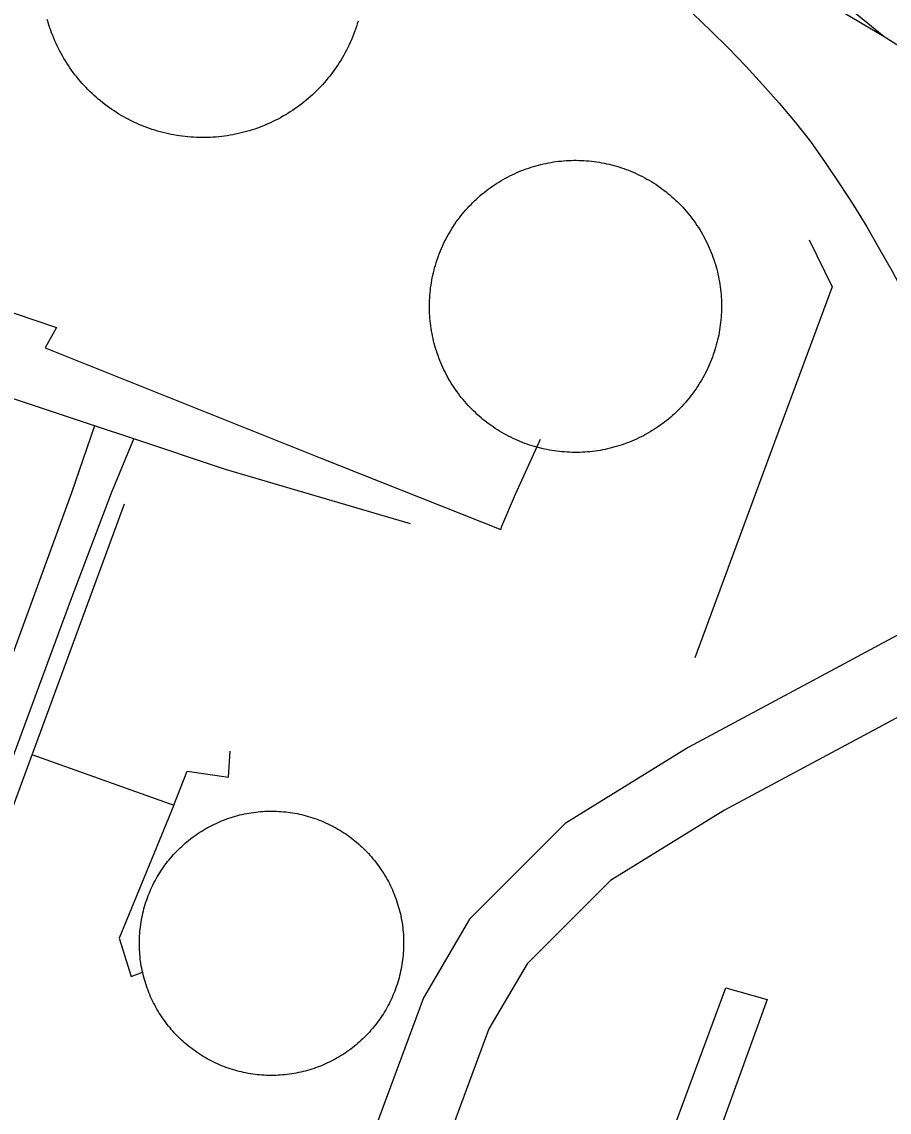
# Model space of a CAD drawing. Extents: x 3704301 to 3742427, y 506229 to 532009.
# Drawn here: x 3712142.7 to 3712502.5, y 524549.9 to 525002.1 of the extents above; entities that cross this region are included whole.
import ezdxf

# ---------------------------------------------------------------- set-up
doc = ezdxf.new("R2010")
doc.units = 0
for name, color, linetype in [('V-DOMW-TANK', 7, 'Continuous'), ('V-RAIL-TRAK', 7, 'Continuous'), ('V-ROAD-CNTR', 7, 'Continuous'), ('V-UTIL-LINE', 7, 'Continuous')]:
    doc.layers.add(name, color=color, linetype=linetype)

msp = doc.modelspace()

# ---------------------------------------------------------------- linework, layer by layer
at = {"layer": 'V-DOMW-TANK'}
for points in [[(3712156, 524995.31), (3712155.56, 524996.4), (3712155.13, 524997.49), (3712154.73, 524998.58), (3712154.35, 524999.69), (3712153.98, 525000.8), (3712153.63, 525001.92), (3712153.31, 525003.04)], [(3712282.22, 525002.36), (3712281.89, 525001.24), (3712281.53, 525000.12), (3712281.15, 524999.02), (3712280.75, 524997.92), (3712280.34, 524996.82), (3712279.9, 524995.73), (3712279.45, 524994.66), (3712278.98, 524993.59), (3712278.49, 524992.52), (3712277.98, 524991.47), (3712277.45, 524990.42), (3712276.9, 524989.39), (3712276.34, 524988.36), (3712275.76, 524987.35), (3712275.16, 524986.34), (3712274.54, 524985.35), (3712273.91, 524984.37), (3712273.26, 524983.39), (3712272.59, 524982.43), (3712271.9, 524981.48), (3712271.2, 524980.54), (3712270.48, 524979.62), (3712269.75, 524978.71), (3712269, 524977.81), (3712268.24, 524976.92), (3712267.46, 524976.05), (3712266.66, 524975.19), (3712265.85, 524974.35), (3712265.03, 524973.52), (3712264.19, 524972.7), (3712263.33, 524971.9), (3712262.47, 524971.11), (3712261.59, 524970.34), (3712260.69, 524969.59), (3712259.78, 524968.85), (3712258.87, 524968.12), (3712257.93, 524967.42), (3712256.99, 524966.73), (3712256.03, 524966.05), (3712255.06, 524965.39), (3712254.08, 524964.75)], [(3712254.08, 524964.75), (3712253.09, 524964.13), (3712252.09, 524963.52), (3712251.08, 524962.93), (3712250.06, 524962.36), (3712249.03, 524961.81), (3712247.99, 524961.28), (3712246.94, 524960.76), (3712245.88, 524960.26), (3712244.81, 524959.78), (3712243.73, 524959.32), (3712242.65, 524958.88), (3712241.56, 524958.45), (3712240.46, 524958.05), (3712239.35, 524957.67), (3712238.24, 524957.3), (3712237.12, 524956.96), (3712236, 524956.63), (3712234.87, 524956.32), (3712233.74, 524956.03), (3712232.6, 524955.77), (3712231.45, 524955.52), (3712230.31, 524955.29), (3712229.15, 524955.09), (3712228, 524954.9), (3712226.84, 524954.73), (3712225.68, 524954.58), (3712224.52, 524954.46), (3712223.35, 524954.35), (3712222.18, 524954.27), (3712221.02, 524954.2), (3712219.85, 524954.16), (3712218.68, 524954.13), (3712217.5, 524954.13), (3712216.33, 524954.15), (3712215.16, 524954.18), (3712214, 524954.24), (3712212.83, 524954.32), (3712211.66, 524954.42), (3712210.5, 524954.53), (3712209.33, 524954.67), (3712208.18, 524954.83), (3712207.02, 524955.01), (3712205.87, 524955.21), (3712204.71, 524955.43), (3712203.57, 524955.67), (3712202.43, 524955.93), (3712201.29, 524956.21), (3712200.16, 524956.51), (3712199.04, 524956.82), (3712197.92, 524957.16), (3712196.8, 524957.52), (3712195.69, 524957.9), (3712194.59, 524958.3), (3712193.5, 524958.71), (3712192.41, 524959.15), (3712191.33, 524959.6), (3712190.26, 524960.07), (3712189.2, 524960.56), (3712188.15, 524961.07), (3712187.1, 524961.6), (3712186.07, 524962.15), (3712185.04, 524962.71), (3712184.02, 524963.29), (3712183.02, 524963.89), (3712182.03, 524964.51), (3712181.04, 524965.14), (3712180.07, 524965.79), (3712179.11, 524966.46), (3712178.16, 524967.14), (3712177.22, 524967.85), (3712176.3, 524968.56), (3712175.39, 524969.3), (3712174.49, 524970.05), (3712173.6, 524970.81), (3712172.73, 524971.59), (3712171.87, 524972.39), (3712171.02, 524973.2), (3712170.19, 524974.02), (3712169.38, 524974.86), (3712168.58, 524975.71), (3712167.79, 524976.58), (3712167.02, 524977.46), (3712166.26, 524978.35), (3712165.52, 524979.26), (3712164.8, 524980.18), (3712164.1, 524981.11), (3712163.4, 524982.06), (3712162.73, 524983.01), (3712162.07, 524983.98), (3712161.43, 524984.96), (3712160.81, 524985.95), (3712160.2, 524986.95), (3712159.61, 524987.96), (3712159.04, 524988.99), (3712158.49, 524990.02), (3712157.95, 524991.06), (3712157.44, 524992.11), (3712156.94, 524993.17), (3712156.46, 524994.23), (3712156, 524995.31)], [(3712318.6, 524911.9), (3712319.1, 524912.84), (3712319.6, 524913.76), (3712320.13, 524914.68), (3712320.67, 524915.59), (3712321.23, 524916.49), (3712321.8, 524917.38), (3712322.39, 524918.26), (3712322.99, 524919.12), (3712323.61, 524919.98), (3712324.25, 524920.83), (3712324.89, 524921.66), (3712325.56, 524922.49), (3712326.23, 524923.3), (3712326.92, 524924.1), (3712327.63, 524924.89), (3712328.35, 524925.66), (3712329.08, 524926.42), (3712329.82, 524927.17), (3712330.58, 524927.91), (3712331.35, 524928.63), (3712332.13, 524929.34), (3712332.93, 524930.04), (3712333.74, 524930.72), (3712334.56, 524931.39), (3712335.39, 524932.04), (3712336.23, 524932.68), (3712337.08, 524933.31), (3712337.95, 524933.92), (3712338.82, 524934.51), (3712339.71, 524935.09), (3712340.6, 524935.65), (3712341.5, 524936.2), (3712342.42, 524936.73), (3712343.34, 524937.25), (3712344.27, 524937.75), (3712345.21, 524938.23), (3712346.16, 524938.7), (3712347.12, 524939.15), (3712348.08, 524939.58), (3712349.05, 524940), (3712350.03, 524940.4), (3712351.02, 524940.78), (3712352.01, 524941.14), (3712353.01, 524941.49), (3712354.01, 524941.82), (3712355.02, 524942.13), (3712356.04, 524942.43), (3712357.06, 524942.7), (3712358.08, 524942.96), (3712359.11, 524943.2), (3712360.15, 524943.43), (3712361.18, 524943.63), (3712362.22, 524943.82), (3712363.27, 524943.99), (3712364.31, 524944.14), (3712365.36, 524944.27), (3712366.41, 524944.39), (3712367.47, 524944.48), (3712368.52, 524944.56), (3712369.58, 524944.62), (3712370.63, 524944.66), (3712371.69, 524944.68), (3712372.75, 524944.69), (3712373.8, 524944.67), (3712374.86, 524944.64), (3712375.91, 524944.58), (3712376.97, 524944.51), (3712378.02, 524944.42), (3712379.08, 524944.32), (3712380.12, 524944.19), (3712381.17, 524944.05), (3712382.22, 524943.89), (3712383.26, 524943.71), (3712384.3, 524943.51), (3712385.33, 524943.29), (3712386.36, 524943.06), (3712387.39, 524942.81), (3712388.41, 524942.54), (3712389.43, 524942.25), (3712390.44, 524941.94), (3712391.45, 524941.62), (3712392.45, 524941.28), (3712393.44, 524940.92), (3712394.43, 524940.54), (3712395.41, 524940.15), (3712396.39, 524939.74), (3712397.35, 524939.31), (3712398.31, 524938.87), (3712399.26, 524938.41), (3712400.21, 524937.93), (3712401.14, 524937.44), (3712402.07, 524936.93), (3712402.98, 524936.41), (3712403.89, 524935.86), (3712404.79, 524935.31), (3712405.68, 524934.73), (3712406.56, 524934.15), (3712407.43, 524933.54), (3712408.29, 524932.92), (3712409.13, 524932.29)], [(3712409.13, 524932.29), (3712409.97, 524931.64), (3712410.79, 524930.98), (3712411.6, 524930.31), (3712412.4, 524929.61), (3712413.19, 524928.91), (3712413.97, 524928.19), (3712414.73, 524927.46), (3712415.48, 524926.71), (3712416.21, 524925.95), (3712416.94, 524925.19), (3712417.65, 524924.4), (3712418.34, 524923.61), (3712419.03, 524922.8), (3712419.69, 524921.98), (3712420.35, 524921.15), (3712420.99, 524920.31), (3712421.61, 524919.45), (3712422.22, 524918.59), (3712422.81, 524917.72), (3712423.39, 524916.83), (3712423.96, 524915.94), (3712424.5, 524915.03), (3712425.04, 524914.12), (3712425.55, 524913.2), (3712426.05, 524912.26), (3712426.53, 524911.32), (3712427, 524910.37), (3712427.45, 524909.42), (3712427.88, 524908.45), (3712428.3, 524907.48), (3712428.7, 524906.5), (3712429.08, 524905.52), (3712429.45, 524904.53), (3712429.79, 524903.53), (3712430.12, 524902.52), (3712430.44, 524901.51), (3712430.73, 524900.5), (3712431.01, 524899.48), (3712431.27, 524898.45), (3712431.51, 524897.42), (3712431.73, 524896.39), (3712431.94, 524895.35), (3712432.12, 524894.31), (3712432.29, 524893.27), (3712432.44, 524892.22), (3712432.58, 524891.17), (3712432.69, 524890.12), (3712432.79, 524889.07), (3712432.86, 524888.02), (3712432.92, 524886.96), (3712432.96, 524885.9), (3712432.98, 524884.85), (3712432.99, 524883.79), (3712432.97, 524882.73), (3712432.94, 524881.68), (3712432.89, 524880.62), (3712432.82, 524879.57), (3712432.73, 524878.51), (3712432.62, 524877.46), (3712432.5, 524876.41), (3712432.35, 524875.36), (3712432.19, 524874.32), (3712432.01, 524873.28), (3712431.81, 524872.24), (3712431.6, 524871.21), (3712431.36, 524870.18), (3712431.11, 524869.15), (3712430.84, 524868.13), (3712430.55, 524867.11), (3712430.25, 524866.1), (3712429.92, 524865.09), (3712429.58, 524864.09), (3712429.22, 524863.09), (3712428.85, 524862.11), (3712428.46, 524861.13), (3712428.05, 524860.15), (3712427.62, 524859.18), (3712427.17, 524858.23), (3712426.71, 524857.27), (3712426.24, 524856.33), (3712425.75, 524855.4), (3712425.24, 524854.47), (3712424.71, 524853.55), (3712424.17, 524852.64), (3712423.61, 524851.75), (3712423.04, 524850.86), (3712422.45, 524849.98), (3712421.85, 524849.11), (3712421.23, 524848.25), (3712420.6, 524847.41), (3712419.95, 524846.57), (3712419.28, 524845.75), (3712418.61, 524844.94), (3712417.92, 524844.14), (3712417.21, 524843.35), (3712416.5, 524842.57), (3712415.76, 524841.81), (3712415.02, 524841.06), (3712414.26, 524840.32), (3712413.49, 524839.6)], [(3712321.45, 524851.4), (3712320.88, 524852.3), (3712320.34, 524853.2), (3712319.81, 524854.11), (3712319.29, 524855.04), (3712318.79, 524855.97), (3712318.31, 524856.91), (3712317.84, 524857.86), (3712317.39, 524858.81), (3712316.96, 524859.78), (3712316.54, 524860.75), (3712316.14, 524861.73), (3712315.76, 524862.71), (3712315.4, 524863.71), (3712315.05, 524864.71), (3712314.72, 524865.71), (3712314.4, 524866.72), (3712314.11, 524867.73), (3712313.83, 524868.75), (3712313.57, 524869.78), (3712313.33, 524870.81), (3712313.11, 524871.84), (3712312.9, 524872.88), (3712312.72, 524873.92), (3712312.55, 524874.96), (3712312.4, 524876.01), (3712312.26, 524877.06), (3712312.15, 524878.11), (3712312.06, 524879.16), (3712311.98, 524880.21), (3712311.92, 524881.27), (3712311.88, 524882.33), (3712311.86, 524883.39), (3712311.85, 524884.44), (3712311.87, 524885.5), (3712311.9, 524886.56), (3712311.95, 524887.61), (3712312.02, 524888.67), (3712312.11, 524889.72), (3712312.22, 524890.77), (3712312.34, 524891.82), (3712312.49, 524892.87), (3712312.65, 524893.91), (3712312.83, 524894.95), (3712313.03, 524895.99), (3712313.25, 524897.03), (3712313.48, 524898.06), (3712313.73, 524899.08), (3712314, 524900.11), (3712314.29, 524901.12), (3712314.6, 524902.14), (3712314.92, 524903.14), (3712315.26, 524904.14), (3712315.62, 524905.14), (3712315.99, 524906.13), (3712316.39, 524907.11), (3712316.79, 524908.08), (3712317.22, 524909.05), (3712317.67, 524910.01), (3712318.12, 524910.96), (3712318.6, 524911.9)], [(3712413.49, 524839.6), (3712412.71, 524838.89), (3712411.91, 524838.19), (3712411.1, 524837.51), (3712410.28, 524836.84), (3712409.45, 524836.19), (3712408.61, 524835.55), (3712407.76, 524834.93), (3712406.89, 524834.32), (3712406.02, 524833.72), (3712405.14, 524833.14), (3712404.24, 524832.58), (3712403.34, 524832.03), (3712402.42, 524831.5), (3712401.5, 524830.98), (3712400.57, 524830.48), (3712399.63, 524830), (3712398.68, 524829.54), (3712397.72, 524829.09), (3712396.76, 524828.66), (3712395.79, 524828.24), (3712394.81, 524827.84), (3712393.82, 524827.46), (3712392.83, 524827.09), (3712391.83, 524826.75), (3712390.83, 524826.41), (3712389.82, 524826.1), (3712388.8, 524825.81), (3712387.78, 524825.53), (3712386.76, 524825.27), (3712385.73, 524825.03), (3712384.69, 524824.8), (3712383.66, 524824.6), (3712382.62, 524824.41), (3712381.58, 524824.24), (3712380.53, 524824.09), (3712379.48, 524823.96), (3712378.43, 524823.85), (3712377.38, 524823.75), (3712376.32, 524823.67), (3712375.27, 524823.61), (3712374.21, 524823.58), (3712373.15, 524823.56), (3712372.09, 524823.55), (3712371.04, 524823.56), (3712369.98, 524823.6), (3712368.93, 524823.65), (3712367.87, 524823.72), (3712366.82, 524823.81), (3712365.77, 524823.92), (3712364.71, 524824.04), (3712363.67, 524824.18), (3712362.62, 524824.35), (3712361.58, 524824.53), (3712360.54, 524824.72), (3712359.51, 524824.94), (3712358.48, 524825.18), (3712357.45, 524825.43), (3712356.43, 524825.7), (3712355.41, 524825.99), (3712354.4, 524826.29), (3712353.39, 524826.61), (3712352.4, 524826.95), (3712351.4, 524827.31), (3712350.41, 524827.69), (3712349.43, 524828.08), (3712348.46, 524828.49), (3712347.49, 524828.92), (3712346.53, 524829.36), (3712345.58, 524829.82), (3712344.63, 524830.3), (3712343.7, 524830.79), (3712342.77, 524831.3), (3712341.86, 524831.83), (3712340.95, 524832.37), (3712340.05, 524832.93), (3712339.16, 524833.5), (3712338.28, 524834.09), (3712337.41, 524834.69), (3712336.56, 524835.31), (3712335.71, 524835.94), (3712334.88, 524836.59), (3712334.05, 524837.25), (3712333.24, 524837.93), (3712332.44, 524838.62), (3712331.65, 524839.32), (3712330.88, 524840.04), (3712330.11, 524840.78), (3712329.37, 524841.52), (3712328.63, 524842.28), (3712327.9, 524843.05), (3712327.19, 524843.83), (3712326.5, 524844.63), (3712325.81, 524845.43), (3712325.15, 524846.25), (3712324.49, 524847.08), (3712323.85, 524847.93), (3712323.23, 524848.78), (3712322.62, 524849.64), (3712322.03, 524850.52), (3712321.45, 524851.4)], [(3712208.38, 524659.5), (3712209.07, 524660.16), (3712209.78, 524660.81), (3712210.5, 524661.44), (3712211.23, 524662.05), (3712211.96, 524662.66), (3712212.72, 524663.25), (3712213.48, 524663.84), (3712214.25, 524664.4), (3712215.03, 524664.95), (3712215.82, 524665.49), (3712216.62, 524666.02), (3712217.43, 524666.53), (3712218.24, 524667.03), (3712219.07, 524667.51), (3712219.9, 524667.98), (3712220.75, 524668.43), (3712221.6, 524668.87), (3712222.45, 524669.3), (3712223.32, 524669.7), (3712224.19, 524670.1), (3712225.07, 524670.48), (3712225.95, 524670.84), (3712226.84, 524671.19), (3712227.74, 524671.52), (3712228.64, 524671.84), (3712229.55, 524672.14), (3712230.46, 524672.43), (3712231.38, 524672.69), (3712232.3, 524672.95), (3712233.23, 524673.18), (3712234.16, 524673.4), (3712235.1, 524673.61), (3712236.03, 524673.79), (3712236.98, 524673.96), (3712237.92, 524674.12), (3712238.87, 524674.26), (3712239.81, 524674.38), (3712240.76, 524674.49), (3712241.72, 524674.57), (3712242.67, 524674.65), (3712243.62, 524674.7), (3712244.58, 524674.74), (3712245.54, 524674.76), (3712246.5, 524674.77), (3712247.45, 524674.76), (3712248.41, 524674.73), (3712249.36, 524674.69), (3712250.32, 524674.62), (3712251.27, 524674.55), (3712252.22, 524674.45), (3712253.17, 524674.34), (3712254.12, 524674.21), (3712255.07, 524674.07), (3712256.01, 524673.91), (3712256.95, 524673.73), (3712257.89, 524673.54), (3712258.82, 524673.33), (3712259.75, 524673.1), (3712260.68, 524672.86), (3712261.6, 524672.6), (3712262.51, 524672.32), (3712263.42, 524672.03), (3712264.33, 524671.73), (3712265.23, 524671.41), (3712266.12, 524671.07), (3712267.01, 524670.71), (3712267.9, 524670.35), (3712268.77, 524669.96), (3712269.64, 524669.56), (3712270.5, 524669.15), (3712271.36, 524668.72), (3712272.21, 524668.28), (3712273.04, 524667.82), (3712273.88, 524667.34), (3712274.7, 524666.85), (3712275.51, 524666.35), (3712276.32, 524665.84), (3712277.11, 524665.31), (3712277.9, 524664.76), (3712278.68, 524664.2), (3712279.45, 524663.63), (3712280.2, 524663.05), (3712280.95, 524662.45), (3712281.69, 524661.84), (3712282.41, 524661.22), (3712283.12, 524660.58), (3712283.83, 524659.93), (3712284.52, 524659.27), (3712285.2, 524658.6), (3712285.87, 524657.92), (3712286.52, 524657.22), (3712287.17, 524656.51), (3712287.8, 524655.79), (3712288.42, 524655.06), (3712289.02, 524654.32), (3712289.62, 524653.57), (3712290.2, 524652.81), (3712290.77, 524652.04), (3712291.32, 524651.26), (3712291.86, 524650.47)], [(3712193.1, 524606.87), (3712192.89, 524607.8), (3712192.68, 524608.73), (3712192.49, 524609.67), (3712192.32, 524610.61), (3712192.17, 524611.55), (3712192.03, 524612.5), (3712191.91, 524613.45), (3712191.8, 524614.4), (3712191.71, 524615.35), (3712191.64, 524616.31), (3712191.59, 524617.26), (3712191.55, 524618.22), (3712191.52, 524619.18), (3712191.52, 524620.13), (3712191.53, 524621.09), (3712191.56, 524622.04), (3712191.6, 524623), (3712191.66, 524623.95), (3712191.74, 524624.91), (3712191.84, 524625.86), (3712191.95, 524626.81), (3712192.08, 524627.76), (3712192.22, 524628.7), (3712192.38, 524629.64), (3712192.56, 524630.59), (3712192.75, 524631.52), (3712192.96, 524632.45), (3712193.19, 524633.38), (3712193.43, 524634.31), (3712193.69, 524635.23), (3712193.96, 524636.15), (3712194.25, 524637.06), (3712194.56, 524637.96), (3712194.88, 524638.87), (3712195.22, 524639.76), (3712195.57, 524640.65), (3712195.94, 524641.53), (3712196.33, 524642.41), (3712196.73, 524643.28), (3712197.14, 524644.14), (3712197.57, 524644.99), (3712198.01, 524645.84), (3712198.47, 524646.68), (3712198.95, 524647.51), (3712199.43, 524648.33), (3712199.94, 524649.15), (3712200.45, 524649.95), (3712200.98, 524650.75), (3712201.53, 524651.54), (3712202.09, 524652.31), (3712202.66, 524653.08), (3712203.24, 524653.84), (3712203.84, 524654.58), (3712204.45, 524655.32), (3712205.07, 524656.05), (3712205.71, 524656.76), (3712206.36, 524657.46), (3712207.02, 524658.15), (3712207.69, 524658.83), (3712208.38, 524659.5)], [(3712291.86, 524650.47), (3712292.38, 524649.67), (3712292.89, 524648.86), (3712293.39, 524648.05), (3712293.88, 524647.22), (3712294.34, 524646.39), (3712294.8, 524645.55), (3712295.24, 524644.7), (3712295.66, 524643.84), (3712296.07, 524642.97), (3712296.46, 524642.1), (3712296.84, 524641.22), (3712297.21, 524640.34), (3712297.55, 524639.45), (3712297.89, 524638.55), (3712298.2, 524637.65), (3712298.5, 524636.74), (3712298.79, 524635.83), (3712299.06, 524634.91), (3712299.31, 524633.99), (3712299.55, 524633.06), (3712299.77, 524632.13), (3712299.97, 524631.2), (3712300.16, 524630.26), (3712300.33, 524629.32), (3712300.49, 524628.37), (3712300.62, 524627.42), (3712300.75, 524626.48), (3712300.85, 524625.53), (3712300.94, 524624.57), (3712301.01, 524623.62), (3712301.07, 524622.67), (3712301.11, 524621.71), (3712301.13, 524620.75), (3712301.13, 524619.8), (3712301.12, 524618.84), (3712301.09, 524617.88), (3712301.05, 524616.93), (3712300.99, 524615.97), (3712300.91, 524615.02), (3712300.82, 524614.07), (3712300.71, 524613.12), (3712300.58, 524612.17), (3712300.43, 524611.22), (3712300.27, 524610.28), (3712300.1, 524609.34), (3712299.9, 524608.4), (3712299.69, 524607.47), (3712299.46, 524606.54), (3712299.22, 524605.62), (3712298.96, 524604.7), (3712298.69, 524603.78), (3712298.4, 524602.87), (3712298.09, 524601.96), (3712297.77, 524601.06), (3712297.43, 524600.17), (3712297.08, 524599.28), (3712296.71, 524598.39), (3712296.33, 524597.52), (3712295.93, 524596.65), (3712295.51, 524595.79), (3712295.08, 524594.93), (3712294.64, 524594.08), (3712294.18, 524593.25), (3712293.71, 524592.42), (3712293.22, 524591.59), (3712292.72, 524590.78), (3712292.2, 524589.97), (3712291.67, 524589.18), (3712291.12, 524588.39), (3712290.57, 524587.61), (3712290, 524586.85), (3712289.41, 524586.09), (3712288.81, 524585.34), (3712288.2, 524584.61), (3712287.58, 524583.88), (3712286.94, 524583.17), (3712286.29, 524582.46), (3712285.63, 524581.77), (3712284.96, 524581.09), (3712284.28, 524580.42), (3712283.58, 524579.77), (3712282.87, 524579.12), (3712282.16, 524578.49), (3712281.43, 524577.87), (3712280.69, 524577.27), (3712279.94, 524576.67), (3712279.18, 524576.09), (3712278.41, 524575.53), (3712277.63, 524574.97), (3712276.83, 524574.43), (3712276.04, 524573.91), (3712275.23, 524573.4), (3712274.41, 524572.9), (3712273.58, 524572.42), (3712272.75, 524571.95), (3712271.91, 524571.49), (3712271.06, 524571.06), (3712270.2, 524570.63), (3712269.34, 524570.22), (3712268.46, 524569.83)], [(3712268.46, 524569.83), (3712267.58, 524569.45), (3712266.7, 524569.08), (3712265.81, 524568.74), (3712264.91, 524568.41), (3712264.01, 524568.09), (3712263.1, 524567.79), (3712262.19, 524567.5), (3712261.27, 524567.23), (3712260.35, 524566.98), (3712259.42, 524566.74), (3712258.49, 524566.53), (3712257.55, 524566.32), (3712256.62, 524566.13), (3712255.68, 524565.96), (3712254.73, 524565.81), (3712253.79, 524565.67), (3712252.84, 524565.55), (3712251.89, 524565.44), (3712250.94, 524565.35), (3712249.98, 524565.28), (3712249.03, 524565.22), (3712248.07, 524565.19), (3712247.11, 524565.16), (3712246.16, 524565.16), (3712245.2, 524565.17), (3712244.24, 524565.2), (3712243.29, 524565.24), (3712242.33, 524565.3), (3712241.38, 524565.38), (3712240.43, 524565.47), (3712239.48, 524565.59), (3712238.53, 524565.71), (3712237.59, 524565.86), (3712236.64, 524566.02), (3712235.7, 524566.2), (3712234.77, 524566.39), (3712233.83, 524566.6), (3712232.9, 524566.83), (3712231.98, 524567.07), (3712231.06, 524567.33), (3712230.14, 524567.6), (3712229.23, 524567.89), (3712228.32, 524568.2), (3712227.42, 524568.52), (3712226.53, 524568.86), (3712225.64, 524569.21), (3712224.75, 524569.58), (3712223.88, 524569.96), (3712223.01, 524570.36), (3712222.15, 524570.78), (3712221.29, 524571.21), (3712220.45, 524571.65), (3712219.61, 524572.11), (3712218.78, 524572.58), (3712217.96, 524573.07), (3712217.14, 524573.57), (3712216.33, 524574.09), (3712215.54, 524574.62), (3712214.75, 524575.17), (3712213.97, 524575.72), (3712213.21, 524576.29), (3712212.45, 524576.88), (3712211.7, 524577.48), (3712210.97, 524578.09), (3712210.24, 524578.71), (3712209.53, 524579.35), (3712208.82, 524579.99), (3712208.13, 524580.66), (3712207.45, 524581.33), (3712206.78, 524582.01), (3712206.13, 524582.71), (3712205.48, 524583.42), (3712204.85, 524584.13), (3712204.23, 524584.86), (3712203.63, 524585.6), (3712203.03, 524586.35), (3712202.45, 524587.11), (3712201.89, 524587.89), (3712201.33, 524588.67), (3712200.79, 524589.45), (3712200.27, 524590.26), (3712199.76, 524591.06), (3712199.26, 524591.88), (3712198.78, 524592.7), (3712198.31, 524593.54), (3712197.86, 524594.38), (3712197.42, 524595.23), (3712196.99, 524596.09), (3712196.58, 524596.95), (3712196.19, 524597.82), (3712195.81, 524598.7), (3712195.45, 524599.59), (3712195.1, 524600.48), (3712194.77, 524601.38), (3712194.45, 524602.28), (3712194.15, 524603.19), (3712193.87, 524604.1), (3712193.6, 524605.02), (3712193.34, 524605.94), (3712193.1, 524606.87)]]:
    msp.add_lwpolyline(points, dxfattribs=at)
at = {"layer": 'V-RAIL-TRAK'}
for points in [[(3711403.28, 525878.59), (3711469.44, 525827.21), (3711536.62, 525771.34), (3711614.8, 525712.49), (3711702.02, 525644.16), (3711787.74, 525573.82), (3711893.01, 525488.02), (3712000.27, 525404.22), (3712078.98, 525337.87), (3712175.72, 525261.06), (3712273.46, 525183.74), (3712372.73, 525099.93), (3712441.9, 525044.06), (3712500.42, 524996.01)], [(3712229.08, 525163.45), (3712246.19, 525151.61), (3712263.45, 525139.96), (3712280.84, 525128.53), (3712298.37, 525117.3), (3712316.02, 525106.27), (3712333.81, 525095.45), (3712351.72, 525084.85), (3712369.75, 525074.45), (3712413.23, 525048.17), (3712456.78, 525022.03), (3712500.42, 524996.01), (3712536.38, 524973.39), (3712572.5, 524951.01), (3712608.78, 524928.89), (3712645.21, 524907.02), (3712653.92, 524902.02), (3712662.52, 524896.83), (3712671.02, 524891.46), (3712679.4, 524885.91), (3712687.66, 524880.19)], [(3712421.14, 525005.57), (3712428.61, 524998.45), (3712435.92, 524991.17), (3712443.07, 524983.73), (3712450.05, 524976.13), (3712456.86, 524968.39), (3712463.5, 524960.49), (3712469.96, 524952.45), (3712476.04, 524943.78), (3712481.95, 524934.98), (3712487.68, 524926.07), (3712493.21, 524917.04), (3712498.57, 524907.9), (3712503.73, 524898.65), (3712508.7, 524889.29), (3712513.48, 524879.83), (3712518.06, 524870.28), (3712522.44, 524860.64), (3712526.62, 524850.91)]]:
    msp.add_lwpolyline(points, dxfattribs=at)
at = {"layer": 'V-ROAD-CNTR'}
for points in [[(3712684.74, 524800.72), (3712624.96, 524796.45), (3712547.3, 524770.03), (3712483.83, 524735.82), (3712419.17, 524701.23), (3712368.18, 524669.63), (3712328.51, 524629.95), (3712309.33, 524597.41), (3712267.95, 524485.54), (3712214.34, 524347.72), (3712172.65, 524231.59)], [(3712611.96, 524760.33), (3712559.33, 524742.43), (3712498.02, 524709.39), (3712434.16, 524675.23), (3712386.94, 524645.96), (3712352.42, 524611.43), (3712336.54, 524584.49), (3712296, 524474.9), (3712242.45, 524337.22), (3712194.36, 524203.28)]]:
    msp.add_lwpolyline(points, dxfattribs=at)
at = {"layer": 'V-UTIL-LINE'}
for points in [[(3712469.37, 524911.65), (3712478.88, 524892.27), (3712454.9, 524827.85), (3712421.98, 524738.32)], [(3712096.95, 524895.62), (3712157.1, 524875.41), (3712152.39, 524866.88), (3712266.56, 524821.25), (3712341.4, 524791.61), (3712341.87, 524793.03), (3712347.52, 524806.3), (3712357.88, 524829.04)], [(3712304.01, 524793.89), (3712227.28, 524816.42), (3712189.19, 524829.15), (3712172.87, 524834.6), (3712137.29, 524846.49), (3712138.7, 524851.7), (3712075.7, 524873.8)], [(3712172.87, 524834.6), (3712163.42, 524806.8), (3712113.58, 524670.86), (3712064.68, 524534.44), (3712024.72, 524424.55), (3711991.88, 524334.56)], [(3712004.6, 524329.97), (3712051.14, 524460.11), (3712108.03, 524613.58), (3712163.05, 524762.32), (3712179.98, 524806.84), (3712189.19, 524829.15)], [(3712185.2, 524802.12), (3712132.06, 524658.12), (3712068.58, 524485.7), (3712017.8, 524348.33), (3712009.07, 524328.35)], [(3712146.86, 524698.21), (3712205.76, 524677.22), (3712211.4, 524691.34), (3712228.45, 524688.83), (3712229.21, 524699.61)], [(3712205.76, 524677.22), (3712183.16, 524622.12), (3712188.1, 524606.26), (3712192.84, 524608.01)], [(3712296.7, 524223.8), (3712304.49, 524246.07), (3712308.38, 524252.74), (3712396.44, 524498.13), (3712434.74, 524601.54), (3712451.97, 524596.69), (3712378.49, 524394.18), (3712324.83, 524249.06), (3712322.11, 524240.25), (3712315.86, 524216.79)]]:
    msp.add_lwpolyline(points, dxfattribs=at)

doc.saveas('drawing.dxf')
